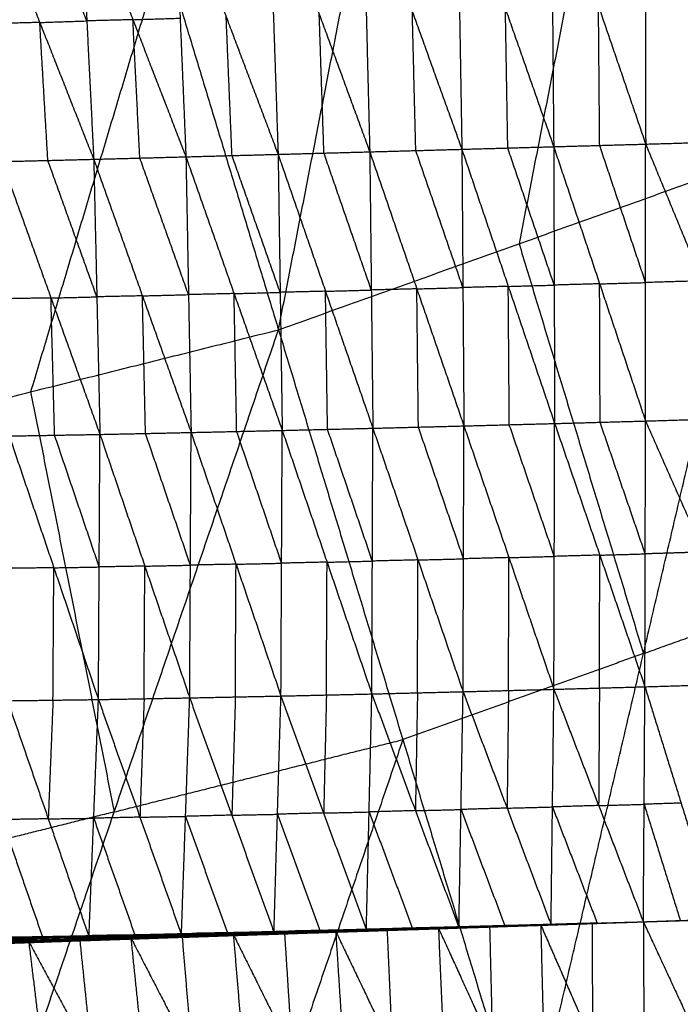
# Model space of a CAD drawing. Header units: millimetres. Extents: x -106 to 110, y -96 to 120.
# Tile 533 of 656: x 14.01 to 20.43, y -43.08 to -33.5. Entities that reach past the tile are written whole.
import ezdxf

# ---------------------------------------------------------------- set-up
doc = ezdxf.new("R2010")
doc.units = ezdxf.units.MM
doc.header["$MEASUREMENT"] = 0
doc.layers.add('Default', color=7, linetype='Continuous', true_color=0x000000)

msp = doc.modelspace()

# ---------------------------------------------------------------- linework, layer by layer
at = {"layer": 'Default'}
for points in [[(16.5235, -36.5184, 3.8611), (17.3839, -32.1085, 3.8351), (18.2443, -27.6985, 3.8092)], [(18.2443, -27.6985, 3.8092), (19.7242, -31.2711, 3.8351), (21.204, -34.8437, 3.8611)], [(11.7015, -37.7263, 3.8611), (12.99, -33.4219, 3.8351), (14.2785, -29.1175, 3.8092)], [(14.2785, -29.1175, 3.8092), (15.401, -32.818, 3.8351), (16.5235, -36.5184, 3.8611)], [(19.7242, -31.2711, 3.8351), (19.294, -33.4761, 3.8481), (18.8638, -35.6811, 3.8611)], [(17.3427, -32.0808, -2.831), (17.3771, -33.4337, -2.9385), (17.4114, -34.7866, -3.046)], [(17.3427, -32.0808, -2.831), (17.8251, -33.4212, -2.9326), (18.3074, -34.7617, -3.0341)], [(18.2614, -32.0531, -2.8222), (18.2844, -33.4074, -2.9281), (18.3074, -34.7617, -3.0341)], [(18.2614, -32.0531, -2.8222), (18.731, -33.3949, -2.9226), (19.2007, -34.7366, -3.023)], [(19.1772, -32.026, -2.8136), (19.189, -33.3813, -2.9183), (19.2007, -34.7366, -3.023)], [(19.1772, -32.026, -2.8136), (19.6362, -33.3687, -2.914), (20.0952, -34.7114, -3.0145)], [(20.0945, -31.9994, -2.8067), (20.0948, -33.3554, -2.9106), (20.0952, -34.7114, -3.0145)], [(20.0945, -31.9994, -2.8067), (20.6312, -33.3397, -2.9082), (21.168, -34.6801, -3.0097)], [(14.6591, -33.513, -2.9552), (14.3967, -32.8476, -2.8972), (14.1342, -32.1821, -2.8391)], [(14.5918, -32.1671, -2.8425), (14.6591, -33.513, -2.9552), (14.7264, -34.859, -3.068)], [(14.5918, -32.1671, -2.8425), (15.1075, -33.501, -2.9536), (15.6232, -34.8349, -3.0648)], [(15.51, -32.1374, -2.8427), (15.5666, -33.4861, -2.9537), (15.6232, -34.8349, -3.0648)], [(15.51, -32.1374, -2.8427), (16.0149, -33.4742, -2.9498), (16.5198, -34.8109, -3.0568)], [(16.4285, -32.1088, -2.8383), (16.4741, -33.4599, -2.9476), (16.5198, -34.8109, -3.0568)], [(16.4285, -32.1088, -2.8383), (16.92, -33.4477, -2.9422), (17.4114, -34.7866, -3.046)], [(13.6767, -32.1972, -2.8357), (14.2015, -33.5281, -2.9518), (14.7264, -34.859, -3.068)], [(15.401, -32.818, 3.8351), (14.7567, -34.9702, 3.8481), (14.1125, -37.1224, 3.8611)], [(17.8594, -34.7741, -3.0401), (17.8423, -34.0977, -2.9863), (17.8251, -33.4212, -2.9326)], [(18.7541, -34.7492, -3.0286), (18.7426, -34.072, -2.9756), (18.731, -33.3949, -2.9226)], [(19.6479, -34.724, -3.0188), (19.6421, -34.0464, -2.9664), (19.6362, -33.3687, -2.914)], [(14.2015, -33.5281, -2.9518), (13.9785, -33.5337, -2.9509), (13.7555, -33.5392, -2.9499)], [(14.2015, -33.5281, -2.9518), (14.4303, -33.5206, -2.9535), (14.6591, -33.513, -2.9552)], [(14.2803, -34.8702, -3.0661), (14.2409, -34.1991, -3.0089), (14.2015, -33.5281, -2.9518)], [(15.1075, -33.501, -2.9536), (14.8833, -33.507, -2.9544), (14.6591, -33.513, -2.9552)], [(15.1075, -33.501, -2.9536), (15.3371, -33.4936, -2.9537), (15.5666, -33.4861, -2.9537)], [(15.1748, -34.847, -3.0664), (15.1412, -34.174, -3.01), (15.1075, -33.501, -2.9536)], [(16.0715, -34.8229, -3.0608), (16.0432, -34.1485, -3.0053), (16.0149, -33.4742, -2.9498)], [(16.9656, -34.7988, -3.0514), (16.9428, -34.1232, -2.9968), (16.92, -33.4477, -2.9422)], [(20.0952, -34.7114, -3.0145), (20.6316, -34.6957, -3.0121), (21.168, -34.6801, -3.0097)], [(17.4114, -34.7866, -3.046), (17.8594, -34.7741, -3.0401), (18.3074, -34.7617, -3.0341)], [(18.3174, -36.1076, -2.8708), (18.0884, -35.4409, -2.9555), (17.8594, -34.7741, -3.0401)], [(18.3074, -34.7617, -3.0341), (18.7541, -34.7492, -3.0286), (19.2007, -34.7366, -3.023)], [(18.3074, -34.7617, -3.0341), (18.3174, -36.1076, -2.8708), (18.3273, -37.4535, -2.7075)], [(18.3074, -34.7617, -3.0341), (18.7587, -36.0959, -2.8659), (19.21, -37.4301, -2.6976)], [(19.2054, -36.0834, -2.8603), (18.9797, -35.4163, -2.9445), (18.7541, -34.7492, -3.0286)], [(19.2007, -34.7366, -3.023), (19.6479, -34.724, -3.0188), (20.0952, -34.7114, -3.0145)], [(19.2007, -34.7366, -3.023), (19.2054, -36.0834, -2.8603), (19.21, -37.4301, -2.6976)], [(19.2007, -34.7366, -3.023), (19.6473, -36.0712, -2.8563), (20.0939, -37.4057, -2.6896)], [(20.0945, -36.0586, -2.8521), (19.8712, -35.3913, -2.9354), (19.6479, -34.724, -3.0188)], [(20.0939, -37.4057, -2.6896), (20.0945, -36.0586, -2.8521), (20.0952, -34.7114, -3.0145)], [(20.0952, -34.7114, -3.0145), (20.6431, -36.0423, -2.8494), (21.1911, -37.3731, -2.6842)], [(13.8343, -34.8813, -3.0642), (14.2803, -34.8702, -3.0661), (14.7264, -34.859, -3.068)], [(14.7567, -36.1976, -2.9015), (14.5185, -35.5339, -2.9838), (14.2803, -34.8702, -3.0661)], [(14.7264, -34.859, -3.068), (15.1748, -34.847, -3.0664), (15.6232, -34.8349, -3.0648)], [(14.7264, -34.859, -3.068), (14.7567, -36.1976, -2.9015), (14.7869, -37.5362, -2.7351)], [(14.7264, -34.859, -3.068), (15.2, -36.1881, -2.9006), (15.6736, -37.5172, -2.7332)], [(15.6484, -36.1761, -2.899), (15.4116, -35.5115, -2.9827), (15.1748, -34.847, -3.0664)], [(15.6232, -34.8349, -3.0648), (16.0715, -34.8229, -3.0608), (16.5198, -34.8109, -3.0568)], [(15.6232, -34.8349, -3.0648), (15.6484, -36.1761, -2.899), (15.6736, -37.5172, -2.7332)], [(15.6232, -34.8349, -3.0648), (16.0916, -36.1661, -2.8959), (16.5599, -37.4973, -2.7269)], [(16.5399, -36.1541, -2.8919), (16.3057, -35.4885, -2.9763), (16.0715, -34.8229, -3.0608)], [(16.5198, -34.8109, -3.0568), (16.9656, -34.7988, -3.0514), (17.4114, -34.7866, -3.046)], [(16.5198, -34.8109, -3.0568), (16.5399, -36.1541, -2.8919), (16.5599, -37.4973, -2.7269)], [(16.5198, -34.8109, -3.0568), (16.9807, -36.1435, -2.8873), (17.4417, -37.4761, -2.7179)], [(16.5235, -36.5184, 3.8611), (18.8638, -35.6811, 3.8611), (21.204, -34.8437, 3.8611)], [(17.4265, -36.1313, -2.882), (17.1961, -35.465, -2.9667), (16.9656, -34.7988, -3.0514)], [(17.4114, -34.7866, -3.046), (17.4265, -36.1313, -2.882), (17.4417, -37.4761, -2.7179)], [(17.4114, -34.7866, -3.046), (17.8694, -36.1201, -2.8768), (18.3273, -37.4535, -2.7075)], [(18.9429, -44.4942, 3.952), (20.0735, -39.6689, 3.9066), (21.204, -34.8437, 3.8611)], [(13.8343, -34.8813, -3.0642), (14.3106, -36.2088, -2.8996), (14.7869, -37.5362, -2.7351)], [(18.8638, -35.6811, 3.8611), (19.4686, -37.675, 3.8838), (20.0735, -39.6689, 3.9066)], [(17.8694, -36.1201, -2.8768), (18.0934, -36.1138, -2.8738), (18.3174, -36.1076, -2.8708)], [(18.7587, -36.0959, -2.8659), (18.5381, -36.1018, -2.8683), (18.3174, -36.1076, -2.8708)], [(18.7587, -36.0959, -2.8659), (18.982, -36.0896, -2.8631), (19.2054, -36.0834, -2.8603)], [(18.7687, -37.4418, -2.7025), (18.7637, -36.7688, -2.7842), (18.7587, -36.0959, -2.8659)], [(19.6473, -36.0712, -2.8563), (19.4263, -36.0773, -2.8583), (19.2054, -36.0834, -2.8603)], [(19.6473, -36.0712, -2.8563), (19.8709, -36.0649, -2.8542), (20.0945, -36.0586, -2.8521)], [(19.6519, -37.4179, -2.6936), (19.6496, -36.7445, -2.7749), (19.6473, -36.0712, -2.8563)], [(20.6431, -36.0423, -2.8494), (20.3688, -36.0504, -2.8507), (20.0945, -36.0586, -2.8521)], [(14.3106, -36.2088, -2.8996), (14.0901, -36.2126, -2.8985), (13.8696, -36.2164, -2.8974)], [(14.3106, -36.2088, -2.8996), (14.5336, -36.2032, -2.9006), (14.7567, -36.1976, -2.9015)], [(14.3459, -37.5439, -2.7328), (14.3282, -36.8763, -2.8162), (14.3106, -36.2088, -2.8996)], [(15.2, -36.1881, -2.9006), (14.9783, -36.1929, -2.9011), (14.7567, -36.1976, -2.9015)], [(15.2, -36.1881, -2.9006), (15.4242, -36.1821, -2.8998), (15.6484, -36.1761, -2.899)], [(15.2302, -37.5267, -2.7342), (15.2151, -36.8574, -2.8174), (15.2, -36.1881, -2.9006)], [(16.0916, -36.1661, -2.8959), (15.87, -36.1711, -2.8974), (15.6484, -36.1761, -2.899)], [(16.0916, -36.1661, -2.8959), (16.3157, -36.1601, -2.8939), (16.5399, -36.1541, -2.8919)], [(16.1168, -37.5072, -2.7301), (16.1042, -36.8367, -2.813), (16.0916, -36.1661, -2.8959)], [(16.9807, -36.1435, -2.8873), (16.7603, -36.1488, -2.8896), (16.5399, -36.1541, -2.8919)], [(16.9807, -36.1435, -2.8873), (17.2036, -36.1374, -2.8847), (17.4265, -36.1313, -2.882)], [(17.0008, -37.4867, -2.7224), (16.9908, -36.8151, -2.8049), (16.9807, -36.1435, -2.8873)], [(17.8694, -36.1201, -2.8768), (17.648, -36.1257, -2.8794), (17.4265, -36.1313, -2.882)], [(17.8845, -37.4648, -2.7127), (17.8769, -36.7924, -2.7947), (17.8694, -36.1201, -2.8768)], [(11.7015, -37.7263, 3.8611), (14.1125, -37.1224, 3.8611), (16.5235, -36.5184, 3.8611)], [(13.3275, -45.9008, 3.952), (14.9255, -41.2096, 3.9066), (16.5235, -36.5184, 3.8611)], [(16.5235, -36.5184, 3.8611), (17.7332, -40.5063, 3.9066), (18.9429, -44.4942, 3.952)], [(14.1125, -37.1224, 3.8611), (14.519, -39.166, 3.8838), (14.9255, -41.2096, 3.9066)], [(17.4417, -37.4761, -2.7179), (17.8845, -37.4648, -2.7127), (18.3273, -37.4535, -2.7075)], [(18.3191, -40.0395, -1.6805), (18.3232, -38.7465, -2.194), (18.3273, -37.4535, -2.7075)], [(18.3273, -37.4535, -2.7075), (18.7687, -37.4418, -2.7025), (19.21, -37.4301, -2.6976)], [(18.3273, -37.4535, -2.7075), (18.7651, -38.7349, -2.1905), (19.2028, -40.0162, -1.6735)], [(19.2064, -38.7231, -2.1855), (18.9875, -38.0825, -2.444), (18.7687, -37.4418, -2.7025)], [(19.2028, -40.0162, -1.6735), (19.2064, -38.7231, -2.1855), (19.21, -37.4301, -2.6976)], [(19.21, -37.4301, -2.6976), (19.6519, -37.4179, -2.6936), (20.0939, -37.4057, -2.6896)], [(19.21, -37.4301, -2.6976), (19.649, -38.7108, -2.1824), (20.088, -39.9916, -1.6672)], [(20.0909, -38.6987, -2.1784), (19.8714, -38.0583, -2.436), (19.6519, -37.4179, -2.6936)], [(20.088, -39.9916, -1.6672), (20.0909, -38.6987, -2.1784), (20.0939, -37.4057, -2.6896)], [(20.0939, -37.4057, -2.6896), (20.6425, -37.3894, -2.6869), (21.1911, -37.3731, -2.6842)], [(20.0939, -37.4057, -2.6896), (20.6577, -38.6813, -2.1754), (21.2215, -39.9569, -1.6612)], [(13.9048, -37.5516, -2.7306), (14.3459, -37.5439, -2.7328), (14.7869, -37.5362, -2.7351)], [(13.9048, -37.5516, -2.7306), (14.3386, -38.8338, -2.2132), (14.7724, -40.1159, -1.6958)], [(14.7796, -38.8261, -2.2155), (14.5628, -38.185, -2.4742), (14.3459, -37.5439, -2.7328)], [(14.7724, -40.1159, -1.6958), (14.7796, -38.8261, -2.2155), (14.7869, -37.5362, -2.7351)], [(14.7869, -37.5362, -2.7351), (15.2302, -37.5267, -2.7342), (15.6736, -37.5172, -2.7332)], [(14.7869, -37.5362, -2.7351), (15.2235, -38.8179, -2.2154), (15.66, -40.0996, -1.6958)], [(15.6668, -38.8084, -2.2145), (15.4485, -38.1676, -2.4743), (15.2302, -37.5267, -2.7342)], [(15.66, -40.0996, -1.6958), (15.6668, -38.8084, -2.2145), (15.6736, -37.5172, -2.7332)], [(15.6736, -37.5172, -2.7332), (16.1168, -37.5072, -2.7301), (16.5599, -37.4973, -2.7269)], [(15.6736, -37.5172, -2.7332), (16.1106, -38.7993, -2.2129), (16.5477, -40.0815, -1.6925)], [(16.5538, -38.7894, -2.2097), (16.3353, -38.1483, -2.4699), (16.1168, -37.5072, -2.7301)], [(16.5477, -40.0815, -1.6925), (16.5538, -38.7894, -2.2097), (16.5599, -37.4973, -2.7269)], [(16.5599, -37.4973, -2.7269), (17.0008, -37.4867, -2.7224), (17.4417, -37.4761, -2.7179)], [(16.5599, -37.4973, -2.7269), (16.9959, -38.7794, -2.207), (17.4318, -40.0614, -1.6871)], [(17.4367, -38.7688, -2.2025), (17.2188, -38.1277, -2.4625), (17.0008, -37.4867, -2.7224)], [(17.4318, -40.0614, -1.6871), (17.4367, -38.7688, -2.2025), (17.4417, -37.4761, -2.7179)], [(17.4417, -37.4761, -2.7179), (17.8804, -38.7578, -2.1992), (18.3191, -40.0395, -1.6805)], [(18.3232, -38.7465, -2.194), (18.1039, -38.1057, -2.4533), (17.8845, -37.4648, -2.7127)], [(19.649, -38.7108, -2.1824), (19.87, -38.7048, -2.1804), (20.0909, -38.6987, -2.1784)], [(20.0735, -39.6689, 3.9066), (21.4361, -39.1814, 3.9066), (22.7987, -38.6938, 3.9066)], [(20.6577, -38.6813, -2.1754), (20.3743, -38.69, -2.1769), (20.0909, -38.6987, -2.1784)], [(16.1106, -38.7993, -2.2129), (15.8887, -38.8039, -2.2137), (15.6668, -38.8084, -2.2145)], [(16.1039, -40.0906, -1.6942), (16.1073, -39.445, -1.9535), (16.1106, -38.7993, -2.2129)], [(16.1106, -38.7993, -2.2129), (16.3322, -38.7944, -2.2113), (16.5538, -38.7894, -2.2097)], [(16.9959, -38.7794, -2.207), (16.7748, -38.7844, -2.2084), (16.5538, -38.7894, -2.2097)], [(16.9898, -40.0715, -1.6898), (16.9928, -39.4254, -1.9484), (16.9959, -38.7794, -2.207)], [(16.9959, -38.7794, -2.207), (17.2163, -38.7741, -2.2048), (17.4367, -38.7688, -2.2025)], [(17.8804, -38.7578, -2.1992), (17.6586, -38.7633, -2.2008), (17.4367, -38.7688, -2.2025)], [(17.8755, -40.0505, -1.6838), (17.8779, -39.4041, -1.9415), (17.8804, -38.7578, -2.1992)], [(17.8804, -38.7578, -2.1992), (18.1018, -38.7522, -2.1966), (18.3232, -38.7465, -2.194)], [(18.7651, -38.7349, -2.1905), (18.5442, -38.7407, -2.1922), (18.3232, -38.7465, -2.194)], [(18.761, -40.0279, -1.677), (18.763, -39.3814, -1.9337), (18.7651, -38.7349, -2.1905)], [(18.7651, -38.7349, -2.1905), (18.9857, -38.729, -2.188), (19.2064, -38.7231, -2.1855)], [(19.649, -38.7108, -2.1824), (19.4277, -38.717, -2.184), (19.2064, -38.7231, -2.1855)], [(19.6454, -40.0039, -1.6703), (19.6472, -39.3574, -1.9263), (19.649, -38.7108, -2.1824)], [(14.3386, -38.8338, -2.2132), (14.1175, -38.8367, -2.2121), (13.8964, -38.8396, -2.2111)], [(14.3301, -40.1217, -1.6937), (14.3344, -39.4778, -1.9534), (14.3386, -38.8338, -2.2132)], [(14.3386, -38.8338, -2.2132), (14.5591, -38.8299, -2.2143), (14.7796, -38.8261, -2.2155)], [(15.2235, -38.8179, -2.2154), (15.0016, -38.822, -2.2155), (14.7796, -38.8261, -2.2155)], [(15.2162, -40.1078, -1.6958), (15.2198, -39.4629, -1.9556), (15.2235, -38.8179, -2.2154)], [(15.2235, -38.8179, -2.2154), (15.4451, -38.8132, -2.215), (15.6668, -38.8084, -2.2145)], [(20.0735, -39.6689, 3.9066), (18.9033, -40.0876, 3.9066), (17.7332, -40.5063, 3.9066)], [(17.4318, -40.0614, -1.6871), (17.8755, -40.0505, -1.6838), (18.3191, -40.0395, -1.6805)], [(18.2789, -42.3326, 0.2015), (18.299, -41.186, -0.7395), (18.3191, -40.0395, -1.6805)], [(18.3191, -40.0395, -1.6805), (18.761, -40.0279, -1.677), (19.2028, -40.0162, -1.6735)], [(18.3191, -40.0395, -1.6805), (18.747, -41.1727, -0.7373), (19.1748, -42.3059, 0.2059)], [(18.761, -40.0279, -1.677), (18.754, -40.6003, -1.2071), (18.747, -41.1727, -0.7373)], [(19.1748, -42.3059, 0.2059), (19.1888, -41.161, -0.7338), (19.2028, -40.0162, -1.6735)], [(19.2028, -40.0162, -1.6735), (19.6454, -40.0039, -1.6703), (20.088, -39.9916, -1.6672)], [(19.2028, -40.0162, -1.6735), (19.6378, -41.1474, -0.7314), (20.0728, -42.2786, 0.2107)], [(19.6454, -40.0039, -1.6703), (19.6416, -40.5756, -1.2009), (19.6378, -41.1474, -0.7314)], [(20.0728, -42.2786, 0.2107), (20.0804, -41.1351, -0.7282), (20.088, -39.9916, -1.6672)], [(20.088, -39.9916, -1.6672), (20.6547, -39.9743, -1.6642), (21.2215, -39.9569, -1.6612)], [(20.088, -39.9916, -1.6672), (20.4397, -41.1236, -0.7261), (20.7914, -42.2556, 0.2149)], [(13.8879, -40.1276, -1.6915), (14.3301, -40.1217, -1.6937), (14.7724, -40.1159, -1.6958)], [(13.8879, -40.1276, -1.6915), (14.2841, -41.2767, -0.752), (14.6803, -42.4259, 0.1876)], [(14.3301, -40.1217, -1.6937), (14.3071, -40.6992, -1.2228), (14.2841, -41.2767, -0.752)], [(14.6803, -42.4259, 0.1876), (14.7264, -41.2709, -0.7541), (14.7724, -40.1159, -1.6958)], [(14.7724, -40.1159, -1.6958), (15.2162, -40.1078, -1.6958), (15.66, -40.0996, -1.6958)], [(14.7724, -40.1159, -1.6958), (15.176, -41.2607, -0.7526), (15.5796, -42.4054, 0.1906)], [(15.2162, -40.1078, -1.6958), (15.1961, -40.6842, -1.2242), (15.176, -41.2607, -0.7526)], [(15.5796, -42.4054, 0.1906), (15.6198, -41.2525, -0.7526), (15.66, -40.0996, -1.6958)], [(15.66, -40.0996, -1.6958), (16.1039, -40.0906, -1.6942), (16.5477, -40.0815, -1.6925)], [(15.66, -40.0996, -1.6958), (16.0699, -41.2412, -0.7509), (16.4798, -42.3827, 0.1939)], [(16.1039, -40.0906, -1.6942), (16.0869, -40.6659, -1.2225), (16.0699, -41.2412, -0.7509)], [(16.4798, -42.3827, 0.1939), (16.5137, -41.2321, -0.7493), (16.5477, -40.0815, -1.6925)], [(16.5477, -40.0815, -1.6925), (16.9898, -40.0715, -1.6898), (17.4318, -40.0614, -1.6871)], [(16.5477, -40.0815, -1.6925), (16.963, -41.2199, -0.7475), (17.3783, -42.3584, 0.1975)], [(16.9898, -40.0715, -1.6898), (16.9764, -40.6457, -1.2187), (16.963, -41.2199, -0.7475)], [(17.3783, -42.3584, 0.1975), (17.4051, -41.2099, -0.7448), (17.4318, -40.0614, -1.6871)], [(17.4318, -40.0614, -1.6871), (17.8553, -41.197, -0.7428), (18.2789, -42.3326, 0.2015)], [(17.8755, -40.0505, -1.6838), (17.8654, -40.6237, -1.2133), (17.8553, -41.197, -0.7428)], [(14.9255, -41.2096, 3.9066), (16.3294, -40.8579, 3.9066), (17.7332, -40.5063, 3.9066)], [(17.7332, -40.5063, 3.9066), (16.9342, -42.8519, 3.9293), (16.1352, -45.1975, 3.952)], [(17.8553, -41.197, -0.7428), (18.0772, -41.1915, -0.7412), (18.299, -41.186, -0.7395)], [(18.747, -41.1727, -0.7373), (18.523, -41.1794, -0.7384), (18.299, -41.186, -0.7395)], [(18.299, -41.186, -0.7395), (18.5129, -41.7526, -0.2679), (18.7268, -42.3192, 0.2037)], [(18.747, -41.1727, -0.7373), (18.9679, -41.1669, -0.7356), (19.1888, -41.161, -0.7338)], [(19.6378, -41.1474, -0.7314), (19.4133, -41.1542, -0.7326), (19.1888, -41.161, -0.7338)], [(19.1888, -41.161, -0.7338), (19.4063, -41.7266, -0.2628), (19.6238, -42.2922, 0.2083)], [(19.6378, -41.1474, -0.7314), (19.8591, -41.1412, -0.7298), (20.0804, -41.1351, -0.7282)], [(20.4397, -41.1236, -0.7261), (20.26, -41.1294, -0.7272), (20.0804, -41.1351, -0.7282)], [(20.0804, -41.1351, -0.7282), (20.2562, -41.7011, -0.2577), (20.4321, -42.2671, 0.2128)], [(14.9255, -41.2096, 3.9066), (13.72, -41.5116, 3.9066), (12.5145, -41.8135, 3.9066)], [(14.2841, -41.2767, -0.752), (14.0592, -41.2808, -0.7527), (13.8344, -41.2848, -0.7534)], [(13.8344, -41.2848, -0.7534), (14.0325, -41.8594, -0.2836), (14.2306, -42.4339, 0.1862)], [(14.2841, -41.2767, -0.752), (14.5052, -41.2738, -0.753), (14.7264, -41.2709, -0.7541)], [(15.176, -41.2607, -0.7526), (14.9512, -41.2658, -0.7534), (14.7264, -41.2709, -0.7541)], [(14.7264, -41.2709, -0.7541), (14.9282, -41.8433, -0.2825), (15.13, -42.4156, 0.1891)], [(15.176, -41.2607, -0.7526), (15.3979, -41.2566, -0.7526), (15.6198, -41.2525, -0.7526)], [(16.0699, -41.2412, -0.7509), (15.8449, -41.2469, -0.7518), (15.6198, -41.2525, -0.7526)], [(15.6198, -41.2525, -0.7526), (15.8248, -41.8233, -0.2802), (16.0297, -42.3941, 0.1923)], [(16.0699, -41.2412, -0.7509), (16.2918, -41.2367, -0.7501), (16.5137, -41.2321, -0.7493)], [(16.963, -41.2199, -0.7475), (16.7384, -41.226, -0.7484), (16.5137, -41.2321, -0.7493)], [(16.5137, -41.2321, -0.7493), (16.7214, -41.8013, -0.2768), (16.929, -42.3706, 0.1957)], [(16.963, -41.2199, -0.7475), (17.184, -41.2149, -0.7462), (17.4051, -41.2099, -0.7448)], [(17.8553, -41.197, -0.7428), (17.6302, -41.2034, -0.7438), (17.4051, -41.2099, -0.7448)], [(17.4051, -41.2099, -0.7448), (17.6168, -41.7777, -0.2727), (17.8286, -42.3455, 0.1995)], [(20.0728, -42.2782, 0.2109), (20.7836, -42.2537, 0.2109), (21.4944, -42.2292, 0.2109)], [(20.0728, -42.2782, 0.2109), (20.7873, -42.2539, 0.2135), (21.5018, -42.2295, 0.2161)], [(20.0728, -42.2782, 0.2109), (20.7799, -42.2543, 0.2085), (21.487, -42.2303, 0.2061)], [(20.0728, -42.2782, 0.2109), (20.7764, -42.2554, 0.2073), (21.48, -42.2325, 0.2037)], [(20.0728, -42.2782, 0.2109), (20.7732, -42.2566, 0.2073), (21.4736, -42.235, 0.2037)], [(20.0728, -42.2786, 0.2107), (20.7632, -42.2575, 0.2145), (21.4536, -42.2364, 0.2183)], [(20.0728, -42.2782, 0.2109), (20.7632, -42.2573, 0.2146), (21.4536, -42.2364, 0.2183)], [(20.0728, -42.2782, 0.2109), (20.7702, -42.2576, 0.2084), (21.4677, -42.2369, 0.2059)], [(20.0728, -42.2782, 0.2109), (20.7652, -42.2578, 0.213), (21.4576, -42.2374, 0.2152)], [(20.0728, -42.2782, 0.2109), (20.7675, -42.2581, 0.2106), (21.4622, -42.2379, 0.2103)], [(17.0531, -42.3797, 0.1874), (17.5662, -42.3596, 0.1941), (18.0793, -42.3395, 0.2008)], [(17.0799, -42.3703, 0.1966), (17.5796, -42.3549, 0.1987), (18.0793, -42.3395, 0.2008)], [(17.0841, -42.377, 0.1786), (17.5824, -42.3609, 0.1805), (18.0808, -42.3447, 0.1825)], [(17.1104, -42.3692, 0.1756), (17.6044, -42.3545, 0.1776), (18.0984, -42.3397, 0.1796)], [(17.1104, -42.3692, 0.1756), (17.5956, -42.357, 0.179), (18.0808, -42.3447, 0.1825)], [(17.1319, -42.3601, 0.1761), (17.6223, -42.3469, 0.1784), (18.1127, -42.3338, 0.1808)], [(17.1319, -42.3601, 0.1761), (17.6151, -42.3499, 0.1779), (18.0984, -42.3397, 0.1796)], [(17.6307, -42.3453, 0.1833), (17.3855, -42.3519, 0.1821), (17.1403, -42.3585, 0.1809)], [(17.1486, -42.3569, 0.1858), (17.6362, -42.3443, 0.1877), (18.1238, -42.3318, 0.1897)], [(17.1486, -42.3569, 0.1858), (17.6307, -42.3453, 0.1833), (18.1127, -42.3338, 0.1808)], [(17.2635, -42.3576, 0.1916), (17.4498, -42.351, 0.1897), (17.6362, -42.3443, 0.1877)], [(17.751, -42.3451, 0.1936), (17.5072, -42.3514, 0.1926), (17.2635, -42.3576, 0.1916)], [(17.3783, -42.3584, 0.1975), (17.751, -42.3451, 0.1936), (18.1238, -42.3318, 0.1897)], [(17.3783, -42.3584, 0.1975), (17.8286, -42.3455, 0.1995), (18.2789, -42.3326, 0.2015)], [(17.5662, -42.3596, 0.1941), (17.8179, -42.3512, 0.195), (18.0696, -42.3428, 0.1958)], [(17.572, -42.3616, 0.1847), (17.8212, -42.3535, 0.1857), (18.0703, -42.3455, 0.1866)], [(18.0703, -42.3455, 0.1866), (17.8264, -42.3532, 0.1836), (17.5824, -42.3609, 0.1805)], [(17.5956, -42.357, 0.179), (17.8426, -42.3496, 0.18), (18.0896, -42.3422, 0.1811)], [(18.0896, -42.3422, 0.1811), (17.847, -42.3483, 0.1793), (17.6044, -42.3545, 0.1776)], [(17.6151, -42.3499, 0.1779), (17.8604, -42.3433, 0.179), (18.1056, -42.3368, 0.1802)], [(18.1056, -42.3368, 0.1802), (17.8639, -42.3418, 0.1793), (17.6223, -42.3469, 0.1784)], [(17.6223, -42.3469, 0.1784), (17.6265, -42.3461, 0.1809), (17.6307, -42.3453, 0.1833)], [(17.6307, -42.3453, 0.1833), (17.8745, -42.3391, 0.1843), (18.1183, -42.3328, 0.1853)], [(18.1183, -42.3328, 0.1853), (17.8772, -42.3386, 0.1865), (17.6362, -42.3443, 0.1877)], [(17.751, -42.3451, 0.1936), (17.9762, -42.3386, 0.1946), (18.2013, -42.3322, 0.1956)], [(17.8286, -42.3455, 0.1995), (17.7898, -42.3453, 0.1966), (17.751, -42.3451, 0.1936)], [(18.0599, -42.3462, 0.1908), (18.5672, -42.3276, 0.1981), (19.0746, -42.3091, 0.2055)], [(18.0599, -42.3462, 0.1908), (18.5632, -42.3293, 0.1943), (19.0665, -42.3125, 0.1977)], [(18.0599, -42.3462, 0.1908), (18.0696, -42.3428, 0.1958), (18.0793, -42.3395, 0.2008)], [(18.0599, -42.3462, 0.1908), (18.0703, -42.3455, 0.1866), (18.0808, -42.3447, 0.1825)], [(18.0696, -42.3428, 0.1958), (18.3233, -42.3336, 0.1995), (18.577, -42.3243, 0.2032)], [(18.5672, -42.3276, 0.1981), (18.3184, -42.3352, 0.197), (18.0696, -42.3428, 0.1958)], [(18.5737, -42.3286, 0.1901), (18.322, -42.337, 0.1884), (18.0703, -42.3455, 0.1866)], [(18.0793, -42.3395, 0.2008), (18.577, -42.3243, 0.2032), (19.0746, -42.3091, 0.2055)], [(18.0793, -42.3395, 0.2008), (18.1309, -43.5102, -0.7356), (18.1825, -44.6809, -1.6719)], [(18.0793, -42.3395, 0.2008), (18.6057, -43.4952, -0.7313), (19.1321, -44.6509, -1.6633)], [(18.0808, -42.3447, 0.1825), (18.5793, -42.3283, 0.1872), (19.0777, -42.3118, 0.1919)], [(18.0808, -42.3447, 0.1825), (18.5737, -42.3286, 0.1901), (19.0665, -42.3125, 0.1977)], [(18.0808, -42.3447, 0.1825), (18.0896, -42.3422, 0.1811), (18.0984, -42.3397, 0.1796)], [(18.5881, -42.3258, 0.1858), (18.3388, -42.334, 0.1834), (18.0896, -42.3422, 0.1811)], [(18.0984, -42.3397, 0.1796), (18.5927, -42.3246, 0.1848), (19.087, -42.3096, 0.1899)], [(18.0984, -42.3397, 0.1796), (18.5881, -42.3258, 0.1858), (19.0777, -42.3118, 0.1919)], [(18.0984, -42.3397, 0.1796), (18.1056, -42.3368, 0.1802), (18.1127, -42.3338, 0.1808)], [(18.5999, -42.3217, 0.1854), (18.3527, -42.3292, 0.1828), (18.1056, -42.3368, 0.1802)], [(18.1127, -42.3338, 0.1808), (18.6036, -42.3203, 0.1859), (19.0944, -42.3068, 0.1911)], [(18.1127, -42.3338, 0.1808), (18.5999, -42.3217, 0.1854), (19.087, -42.3096, 0.1899)], [(18.1127, -42.3338, 0.1808), (18.1183, -42.3328, 0.1853), (18.1238, -42.3318, 0.1897)], [(18.6091, -42.3193, 0.1904), (18.3637, -42.3261, 0.1878), (18.1183, -42.3328, 0.1853)], [(18.1238, -42.3318, 0.1897), (18.6117, -42.3189, 0.1935), (19.0997, -42.3059, 0.1972)], [(18.1238, -42.3318, 0.1897), (18.6091, -42.3193, 0.1904), (19.0944, -42.3068, 0.1911)], [(18.1238, -42.3318, 0.1897), (18.2013, -42.3322, 0.1956), (18.2789, -42.3326, 0.2015)], [(18.6893, -42.3192, 0.1994), (18.4453, -42.3257, 0.1975), (18.2013, -42.3322, 0.1956)], [(18.2789, -42.3326, 0.2015), (18.6893, -42.3192, 0.1994), (19.0997, -42.3059, 0.1972)], [(18.2789, -42.3326, 0.2015), (18.7268, -42.3192, 0.2037), (19.1748, -42.3059, 0.2059)], [(18.5632, -42.3293, 0.1943), (18.5652, -42.3285, 0.1962), (18.5672, -42.3276, 0.1981)], [(18.5632, -42.3293, 0.1943), (18.5684, -42.329, 0.1922), (18.5737, -42.3286, 0.1901)], [(18.5672, -42.3276, 0.1981), (18.8189, -42.3192, 0.1999), (19.0706, -42.3108, 0.2016)], [(18.5737, -42.3286, 0.1901), (18.8229, -42.3204, 0.1925), (19.0721, -42.3121, 0.1948)], [(18.577, -42.3243, 0.2032), (18.5913, -42.9097, -0.264), (18.6057, -43.4952, -0.7313)], [(19.0721, -42.3121, 0.1948), (18.8257, -42.3202, 0.191), (18.5793, -42.3283, 0.1872)], [(18.5793, -42.3283, 0.1872), (18.5837, -42.327, 0.1865), (18.5881, -42.3258, 0.1858)], [(18.5881, -42.3258, 0.1858), (18.8352, -42.3182, 0.1883), (19.0824, -42.3107, 0.1909)], [(19.0824, -42.3107, 0.1909), (18.8376, -42.3177, 0.1878), (18.5927, -42.3246, 0.1848)], [(18.5927, -42.3246, 0.1848), (18.5963, -42.3232, 0.1851), (18.5999, -42.3217, 0.1854)], [(18.5999, -42.3217, 0.1854), (18.8453, -42.3149, 0.1879), (19.0907, -42.3082, 0.1905)], [(19.0907, -42.3082, 0.1905), (18.8471, -42.3143, 0.1882), (18.6036, -42.3203, 0.1859)], [(18.6036, -42.3203, 0.1859), (18.6063, -42.3198, 0.1882), (18.6091, -42.3193, 0.1904)], [(18.6091, -42.3193, 0.1904), (18.8531, -42.3129, 0.1923), (19.0971, -42.3064, 0.1941)], [(19.0971, -42.3064, 0.1941), (18.8544, -42.3126, 0.1938), (18.6117, -42.3189, 0.1935)], [(18.6117, -42.3189, 0.1935), (18.6505, -42.3191, 0.1964), (18.6893, -42.3192, 0.1994)], [(18.6893, -42.3192, 0.1994), (18.9133, -42.3126, 0.2004), (19.1372, -42.3059, 0.2015)], [(19.1372, -42.3059, 0.2015), (18.932, -42.3126, 0.2026), (18.7268, -42.3192, 0.2037)], [(19.0665, -42.3125, 0.1977), (19.5697, -42.2955, 0.2042), (20.0728, -42.2786, 0.2107)], [(19.0665, -42.3125, 0.1977), (19.0706, -42.3108, 0.2016), (19.0746, -42.3091, 0.2055)], [(19.0665, -42.3125, 0.1977), (19.0721, -42.3121, 0.1948), (19.0777, -42.3118, 0.1919)], [(19.0706, -42.3108, 0.2016), (19.3221, -42.3023, 0.2049), (19.5737, -42.2938, 0.2081)], [(19.5697, -42.2955, 0.2042), (19.3201, -42.3031, 0.2029), (19.0706, -42.3108, 0.2016)], [(19.5753, -42.2952, 0.2013), (19.3237, -42.3037, 0.1981), (19.0721, -42.3121, 0.1948)], [(19.0746, -42.3091, 0.2055), (19.5737, -42.2938, 0.2081), (20.0728, -42.2786, 0.2107)], [(19.0746, -42.3091, 0.2055), (19.1033, -43.48, -0.7289), (19.1321, -44.6509, -1.6633)], [(19.0746, -42.3091, 0.2055), (19.5791, -43.4654, -0.7247), (20.0837, -44.6217, -1.6548)], [(19.0777, -42.3118, 0.1919), (19.5753, -42.2952, 0.2013), (20.0728, -42.2786, 0.2107)], [(19.0777, -42.3118, 0.1919), (19.0824, -42.3107, 0.1909), (19.087, -42.3096, 0.1899)], [(19.5799, -42.2941, 0.2003), (19.3311, -42.3024, 0.1956), (19.0824, -42.3107, 0.1909)], [(19.087, -42.3096, 0.1899), (19.5799, -42.2941, 0.2003), (20.0728, -42.2786, 0.2107)], [(19.087, -42.3096, 0.1899), (19.0907, -42.3082, 0.1905), (19.0944, -42.3068, 0.1911)], [(19.5836, -42.2927, 0.2009), (19.3372, -42.3005, 0.1957), (19.0907, -42.3082, 0.1905)], [(19.0944, -42.3068, 0.1911), (19.5836, -42.2927, 0.2009), (20.0728, -42.2786, 0.2107)], [(19.0944, -42.3068, 0.1911), (19.0971, -42.3064, 0.1941), (19.0997, -42.3059, 0.1972)], [(19.5862, -42.2923, 0.2039), (19.3416, -42.2993, 0.199), (19.0971, -42.3064, 0.1941)], [(19.0997, -42.3059, 0.1972), (19.5862, -42.2923, 0.2039), (20.0728, -42.2786, 0.2107)], [(19.0997, -42.3059, 0.1972), (19.1372, -42.3059, 0.2015), (19.1748, -42.3059, 0.2059)], [(19.6238, -42.2922, 0.2083), (19.3805, -42.2991, 0.2049), (19.1372, -42.3059, 0.2015)], [(19.1372, -42.3059, 0.2015), (19.3617, -42.2991, 0.2027), (19.5862, -42.2923, 0.2039)], [(19.1748, -42.3059, 0.2059), (19.6238, -42.2922, 0.2083), (20.0728, -42.2786, 0.2107)], [(19.5697, -42.2955, 0.2042), (19.5725, -42.2954, 0.2027), (19.5753, -42.2952, 0.2013)], [(19.5737, -42.2938, 0.2081), (19.5764, -42.8796, -0.2583), (19.5791, -43.4654, -0.7247)], [(19.5753, -42.2952, 0.2013), (19.5776, -42.2946, 0.2008), (19.5799, -42.2941, 0.2003)], [(19.5799, -42.2941, 0.2003), (19.5818, -42.2934, 0.2006), (19.5836, -42.2927, 0.2009)], [(19.5836, -42.2927, 0.2009), (19.5849, -42.2925, 0.2024), (19.5862, -42.2923, 0.2039)], [(20.0728, -42.2786, 0.2107), (20.4321, -42.2671, 0.2128), (20.7914, -42.2556, 0.2149)], [(20.0728, -42.2782, 0.2109), (20.4321, -42.2669, 0.2129), (20.7914, -42.2556, 0.2149)], [(20.0728, -42.2786, 0.2107), (20.0782, -43.4502, -0.7221), (20.0837, -44.6217, -1.6548)], [(20.0728, -42.2786, 0.2107), (20.6082, -43.4343, -0.7179), (21.1435, -44.5901, -1.6464)], [(13.2032, -42.4482, 0.1473), (13.6962, -42.4402, 0.1547), (14.1893, -42.4321, 0.1622)], [(13.2394, -42.4333, 0.1637), (13.73, -42.4277, 0.1689), (14.2206, -42.4221, 0.1742)], [(13.2394, -42.4333, 0.1637), (13.7143, -42.4327, 0.1629), (14.1893, -42.4321, 0.1622)], [(14.1686, -42.443, 0.1631), (13.9324, -42.4416, 0.1589), (13.6962, -42.4402, 0.1547)], [(13.7143, -42.4327, 0.1629), (13.9596, -42.4299, 0.1655), (14.2049, -42.4271, 0.1682)], [(14.2049, -42.4271, 0.1682), (13.9675, -42.4274, 0.1685), (13.73, -42.4277, 0.1689)], [(13.7809, -42.442, 0.1848), (14.0008, -42.4321, 0.1795), (14.2206, -42.4221, 0.1742)], [(13.7809, -42.442, 0.1848), (14.2306, -42.4339, 0.1862), (14.6803, -42.4259, 0.1876)], [(14.0008, -42.4321, 0.1795), (14.2256, -42.428, 0.1802), (14.4505, -42.424, 0.1809)], [(14.0367, -42.4823, 0.1781), (14.5619, -42.4579, 0.1838), (15.0871, -42.4334, 0.1894)], [(14.0933, -42.4664, 0.1864), (14.5902, -42.4499, 0.1879), (15.0871, -42.4334, 0.1894)], [(14.0972, -42.4733, 0.1675), (14.5949, -42.4572, 0.1708), (15.0927, -42.4411, 0.1741)], [(14.148, -42.4539, 0.164), (14.6418, -42.44, 0.1676), (15.1357, -42.4262, 0.1711)], [(14.148, -42.4539, 0.164), (14.1686, -42.443, 0.1631), (14.1893, -42.4321, 0.1622)], [(14.148, -42.4539, 0.164), (14.6203, -42.4475, 0.1691), (15.0927, -42.4411, 0.1741)], [(14.6625, -42.4291, 0.1666), (14.4155, -42.4361, 0.1649), (14.1686, -42.443, 0.1631)], [(14.1893, -42.4321, 0.1622), (14.6801, -42.4207, 0.166), (15.1709, -42.4094, 0.1698)], [(14.1893, -42.4321, 0.1622), (14.2049, -42.4271, 0.1682), (14.2206, -42.4221, 0.1742)], [(14.1893, -42.4321, 0.1622), (14.6625, -42.4291, 0.1666), (15.1357, -42.4262, 0.1711)], [(14.6957, -42.4157, 0.172), (14.4503, -42.4214, 0.1701), (14.2049, -42.4271, 0.1682)], [(14.2206, -42.4221, 0.1742), (14.7093, -42.4123, 0.177), (15.1981, -42.4024, 0.1799)], [(14.2206, -42.4221, 0.1742), (14.6957, -42.4157, 0.172), (15.1709, -42.4094, 0.1698)], [(14.2206, -42.4221, 0.1742), (14.4505, -42.424, 0.1809), (14.6803, -42.4259, 0.1876)], [(14.4505, -42.424, 0.1809), (14.3406, -42.429, 0.1835), (14.2306, -42.4339, 0.1862)], [(14.4505, -42.424, 0.1809), (14.5799, -42.4181, 0.179), (14.7093, -42.4123, 0.177)], [(14.9392, -42.4141, 0.1838), (14.6948, -42.4191, 0.1823), (14.4505, -42.424, 0.1809)], [(14.5619, -42.4579, 0.1838), (14.8132, -42.4491, 0.185), (15.0644, -42.4403, 0.1862)], [(14.6203, -42.4475, 0.1691), (14.8673, -42.4406, 0.1708), (15.1142, -42.4336, 0.1726)], [(14.6418, -42.44, 0.1676), (14.6522, -42.4346, 0.1671), (14.6625, -42.4291, 0.1666)], [(15.1142, -42.4336, 0.1726), (14.878, -42.4368, 0.1701), (14.6418, -42.44, 0.1676)], [(14.6625, -42.4291, 0.1666), (14.9079, -42.4235, 0.1685), (15.1533, -42.4178, 0.1704)], [(14.6801, -42.4207, 0.166), (14.6879, -42.4182, 0.169), (14.6957, -42.4157, 0.172)], [(15.1533, -42.4178, 0.1704), (14.9167, -42.4193, 0.1682), (14.6801, -42.4207, 0.166)], [(14.6803, -42.4259, 0.1876), (14.9392, -42.4141, 0.1838), (15.1981, -42.4024, 0.1799)], [(14.6803, -42.4259, 0.1876), (15.13, -42.4156, 0.1891), (15.5796, -42.4054, 0.1906)], [(14.6957, -42.4157, 0.172), (14.9401, -42.4108, 0.1734), (15.1845, -42.4059, 0.1748)], [(15.1845, -42.4059, 0.1748), (14.9469, -42.4091, 0.1759), (14.7093, -42.4123, 0.177)], [(14.9392, -42.4141, 0.1838), (15.164, -42.409, 0.1845), (15.3888, -42.4039, 0.1853)], [(15.13, -42.4156, 0.1891), (15.0346, -42.4149, 0.1864), (14.9392, -42.4141, 0.1838)], [(15.0418, -42.4473, 0.183), (15.5628, -42.4244, 0.1879), (16.0839, -42.4014, 0.1928)], [(15.0418, -42.4473, 0.183), (15.545, -42.4303, 0.1842), (16.0482, -42.4132, 0.1855)], [(15.0418, -42.4473, 0.183), (15.0644, -42.4403, 0.1862), (15.0871, -42.4334, 0.1894)], [(15.0418, -42.4473, 0.183), (15.0672, -42.4442, 0.1785), (15.0927, -42.4411, 0.1741)], [(15.0644, -42.4403, 0.1862), (15.325, -42.4289, 0.1887), (15.5855, -42.4174, 0.1911)], [(15.5628, -42.4244, 0.1879), (15.3136, -42.4324, 0.187), (15.0644, -42.4403, 0.1862)], [(15.5704, -42.4271, 0.1798), (15.3188, -42.4357, 0.1792), (15.0672, -42.4442, 0.1785)], [(15.0871, -42.4334, 0.1894), (15.5855, -42.4174, 0.1911), (16.0839, -42.4014, 0.1928)], [(15.0871, -42.4334, 0.1894), (15.2081, -43.6052, -0.7499), (15.3292, -44.7771, -1.6892)], [(15.0871, -42.4334, 0.1894), (15.684, -43.5887, -0.7482), (16.2809, -44.744, -1.6858)], [(15.0927, -42.4411, 0.1741), (15.5907, -42.425, 0.1755), (16.0887, -42.409, 0.1769)], [(15.0927, -42.4411, 0.1741), (15.5704, -42.4271, 0.1798), (16.0482, -42.4132, 0.1855)], [(15.0927, -42.4411, 0.1741), (15.1142, -42.4336, 0.1726), (15.1357, -42.4262, 0.1711)], [(15.6122, -42.4176, 0.174), (15.3632, -42.4256, 0.1733), (15.1142, -42.4336, 0.1726)], [(15.1357, -42.4262, 0.1711), (15.6293, -42.4121, 0.1725), (16.123, -42.3979, 0.1739)], [(15.1357, -42.4262, 0.1711), (15.6122, -42.4176, 0.174), (16.0887, -42.409, 0.1769)], [(15.1357, -42.4262, 0.1711), (15.1533, -42.4178, 0.1704), (15.1709, -42.4094, 0.1698)], [(15.6469, -42.4036, 0.1718), (15.4001, -42.4107, 0.1711), (15.1533, -42.4178, 0.1704)], [(15.1709, -42.4094, 0.1698), (15.6609, -42.3973, 0.1716), (16.151, -42.3852, 0.1735)], [(15.1709, -42.4094, 0.1698), (15.6469, -42.4036, 0.1718), (16.123, -42.3979, 0.1739)], [(15.1709, -42.4094, 0.1698), (15.1845, -42.4059, 0.1748), (15.1981, -42.4024, 0.1799)], [(15.6745, -42.3938, 0.1767), (15.4295, -42.3998, 0.1758), (15.1845, -42.4059, 0.1748)], [(15.1981, -42.4024, 0.1799), (15.6853, -42.3914, 0.1815), (16.1726, -42.3805, 0.1832)], [(15.1981, -42.4024, 0.1799), (15.6745, -42.3938, 0.1767), (16.151, -42.3852, 0.1735)], [(15.1981, -42.4024, 0.1799), (15.3888, -42.4039, 0.1853), (15.5796, -42.4054, 0.1906)], [(15.3888, -42.4039, 0.1853), (15.5371, -42.3977, 0.1834), (15.6853, -42.3914, 0.1815)], [(15.8761, -42.3929, 0.1869), (15.6325, -42.3984, 0.1861), (15.3888, -42.4039, 0.1853)], [(15.545, -42.4303, 0.1842), (15.5539, -42.4273, 0.1861), (15.5628, -42.4244, 0.1879)], [(15.545, -42.4303, 0.1842), (15.5577, -42.4287, 0.182), (15.5704, -42.4271, 0.1798)], [(15.5628, -42.4244, 0.1879), (15.8145, -42.4158, 0.1885), (16.0661, -42.4073, 0.1892)], [(15.5704, -42.4271, 0.1798), (15.8194, -42.4191, 0.1805), (16.0685, -42.4111, 0.1812)], [(15.5796, -42.4054, 0.1906), (15.8761, -42.3929, 0.1869), (16.1726, -42.3805, 0.1832)], [(15.5796, -42.4054, 0.1906), (16.0297, -42.3941, 0.1923), (16.4798, -42.3827, 0.1939)], [(15.5855, -42.4174, 0.1911), (15.6348, -43.003, -0.2785), (15.684, -43.5887, -0.7482)], [(16.0685, -42.4111, 0.1812), (15.8296, -42.4181, 0.1783), (15.5907, -42.425, 0.1755)], [(15.5907, -42.425, 0.1755), (15.6014, -42.4213, 0.1747), (15.6122, -42.4176, 0.174)], [(15.6122, -42.4176, 0.174), (15.859, -42.4105, 0.1747), (16.1058, -42.4035, 0.1754)], [(16.1058, -42.4035, 0.1754), (15.8676, -42.4078, 0.1739), (15.6293, -42.4121, 0.1725)], [(15.6293, -42.4121, 0.1725), (15.6381, -42.4078, 0.1722), (15.6469, -42.4036, 0.1718)], [(15.6469, -42.4036, 0.1718), (15.8919, -42.3976, 0.1728), (16.137, -42.3916, 0.1737)], [(16.137, -42.3916, 0.1737), (15.8989, -42.3944, 0.1727), (15.6609, -42.3973, 0.1716)], [(15.6609, -42.3973, 0.1716), (15.6677, -42.3956, 0.1742), (15.6745, -42.3938, 0.1767)], [(15.6745, -42.3938, 0.1767), (15.9182, -42.3883, 0.1775), (16.1618, -42.3829, 0.1783)], [(16.1618, -42.3829, 0.1783), (15.9236, -42.3871, 0.1799), (15.6853, -42.3914, 0.1815)], [(15.8761, -42.3929, 0.1869), (16.1012, -42.3873, 0.1877), (16.3262, -42.3816, 0.1885)], [(16.0297, -42.3941, 0.1923), (15.9529, -42.3935, 0.1896), (15.8761, -42.3929, 0.1869)], [(16.0482, -42.4132, 0.1855), (16.564, -42.3917, 0.1911), (17.0799, -42.3703, 0.1966)], [(16.0482, -42.4132, 0.1855), (16.5506, -42.3964, 0.1865), (17.0531, -42.3797, 0.1874)], [(16.0482, -42.4132, 0.1855), (16.0661, -42.4073, 0.1892), (16.0839, -42.4014, 0.1928)], [(16.0482, -42.4132, 0.1855), (16.0685, -42.4111, 0.1812), (16.0887, -42.409, 0.1769)], [(16.0661, -42.4073, 0.1892), (16.324, -42.3966, 0.1919), (16.5819, -42.3858, 0.1947)], [(16.564, -42.3917, 0.1911), (16.315, -42.3995, 0.1901), (16.0661, -42.4073, 0.1892)], [(16.5709, -42.3943, 0.1821), (16.3197, -42.4027, 0.1817), (16.0685, -42.4111, 0.1812)], [(16.0839, -42.4014, 0.1928), (16.5819, -42.3858, 0.1947), (17.0799, -42.3703, 0.1966)], [(16.0839, -42.4014, 0.1928), (16.1824, -43.5727, -0.7465), (16.2809, -44.744, -1.6858)], [(16.0839, -42.4014, 0.1928), (16.6568, -43.5567, -0.7435), (17.2296, -44.712, -1.6798)], [(16.0887, -42.409, 0.1769), (16.5864, -42.393, 0.1777), (17.0841, -42.377, 0.1786)], [(16.0887, -42.409, 0.1769), (16.5709, -42.3943, 0.1821), (17.0531, -42.3797, 0.1874)], [(16.0887, -42.409, 0.1769), (16.1058, -42.4035, 0.1754), (16.123, -42.3979, 0.1739)], [(16.6035, -42.3875, 0.1762), (16.3547, -42.3955, 0.1758), (16.1058, -42.4035, 0.1754)], [(16.123, -42.3979, 0.1739), (16.6167, -42.3835, 0.1747), (17.1104, -42.3692, 0.1756)], [(16.123, -42.3979, 0.1739), (16.6035, -42.3875, 0.1762), (17.0841, -42.377, 0.1786)], [(16.123, -42.3979, 0.1739), (16.137, -42.3916, 0.1737), (16.151, -42.3852, 0.1735)], [(16.6307, -42.3772, 0.1745), (16.3838, -42.3844, 0.1741), (16.137, -42.3916, 0.1737)], [(16.151, -42.3852, 0.1735), (16.6414, -42.3727, 0.1748), (17.1319, -42.3601, 0.1761)], [(16.151, -42.3852, 0.1735), (16.6307, -42.3772, 0.1745), (17.1104, -42.3692, 0.1756)], [(16.151, -42.3852, 0.1735), (16.1618, -42.3829, 0.1783), (16.1726, -42.3805, 0.1832)], [(16.6523, -42.3703, 0.1796), (16.407, -42.3766, 0.179), (16.1618, -42.3829, 0.1783)], [(16.1726, -42.3805, 0.1832), (16.6606, -42.3687, 0.1845), (17.1486, -42.3569, 0.1858)], [(16.1726, -42.3805, 0.1832), (16.6523, -42.3703, 0.1796), (17.1319, -42.3601, 0.1761)], [(16.1726, -42.3805, 0.1832), (16.3262, -42.3816, 0.1885), (16.4798, -42.3827, 0.1939)], [(16.3262, -42.3816, 0.1885), (16.4934, -42.3751, 0.1865), (16.6606, -42.3687, 0.1845)], [(16.8142, -42.3698, 0.1898), (16.5702, -42.3757, 0.1892), (16.3262, -42.3816, 0.1885)], [(16.4798, -42.3827, 0.1939), (16.8142, -42.3698, 0.1898), (17.1486, -42.3569, 0.1858)], [(16.4798, -42.3827, 0.1939), (16.929, -42.3706, 0.1957), (17.3783, -42.3584, 0.1975)], [(16.5506, -42.3964, 0.1865), (16.5573, -42.3941, 0.1888), (16.564, -42.3917, 0.1911)], [(16.5506, -42.3964, 0.1865), (16.5608, -42.3954, 0.1843), (16.5709, -42.3943, 0.1821)], [(16.564, -42.3917, 0.1911), (16.8153, -42.3833, 0.1915), (17.0665, -42.375, 0.192)], [(16.5709, -42.3943, 0.1821), (16.8198, -42.3863, 0.1826), (17.0686, -42.3783, 0.183)], [(16.5819, -42.3858, 0.1947), (16.6193, -42.9713, -0.2744), (16.6568, -43.5567, -0.7435)], [(17.0686, -42.3783, 0.183), (16.8275, -42.3857, 0.1804), (16.5864, -42.393, 0.1777)], [(16.5864, -42.393, 0.1777), (16.595, -42.3902, 0.177), (16.6035, -42.3875, 0.1762)], [(16.6035, -42.3875, 0.1762), (16.8504, -42.3803, 0.1767), (17.0972, -42.3731, 0.1771)], [(17.0972, -42.3731, 0.1771), (16.8569, -42.3783, 0.1759), (16.6167, -42.3835, 0.1747)], [(16.6167, -42.3835, 0.1747), (16.6237, -42.3804, 0.1746), (16.6307, -42.3772, 0.1745)], [(16.6307, -42.3772, 0.1745), (16.8759, -42.3709, 0.1752), (17.1211, -42.3646, 0.1758)], [(17.1211, -42.3646, 0.1758), (16.8813, -42.3686, 0.1753), (16.6414, -42.3727, 0.1748)], [(16.6414, -42.3727, 0.1748), (16.6469, -42.3715, 0.1772), (16.6523, -42.3703, 0.1796)], [(16.6523, -42.3703, 0.1796), (16.8963, -42.3644, 0.1803), (17.1403, -42.3585, 0.1809)], [(17.1403, -42.3585, 0.1809), (16.9004, -42.3636, 0.1827), (16.6606, -42.3687, 0.1845)], [(16.8142, -42.3698, 0.1898), (17.0388, -42.3637, 0.1907), (17.2635, -42.3576, 0.1916)], [(16.929, -42.3706, 0.1957), (16.8716, -42.3702, 0.1928), (16.8142, -42.3698, 0.1898)], [(17.0531, -42.3797, 0.1874), (17.5565, -42.3629, 0.1891), (18.0599, -42.3462, 0.1908)], [(17.0531, -42.3797, 0.1874), (17.0665, -42.375, 0.192), (17.0799, -42.3703, 0.1966)], [(17.0531, -42.3797, 0.1874), (17.0686, -42.3783, 0.183), (17.0841, -42.377, 0.1786)], [(17.0665, -42.375, 0.192), (17.323, -42.3649, 0.1954), (17.5796, -42.3549, 0.1987)], [(17.5662, -42.3596, 0.1941), (17.3163, -42.3673, 0.1931), (17.0665, -42.375, 0.192)], [(17.572, -42.3616, 0.1847), (17.3203, -42.37, 0.1838), (17.0686, -42.3783, 0.183)], [(17.0799, -42.3703, 0.1966), (17.1548, -43.5411, -0.7416), (17.2296, -44.712, -1.6798)], [(17.0799, -42.3703, 0.1966), (17.6312, -43.5256, -0.7377), (18.1825, -44.6809, -1.6719)], [(17.0841, -42.377, 0.1786), (17.572, -42.3616, 0.1847), (18.0599, -42.3462, 0.1908)], [(17.0841, -42.377, 0.1786), (17.0972, -42.3731, 0.1771), (17.1104, -42.3692, 0.1756)], [(17.5956, -42.357, 0.179), (17.3464, -42.365, 0.178), (17.0972, -42.3731, 0.1771)], [(17.1104, -42.3692, 0.1756), (17.1211, -42.3646, 0.1758), (17.1319, -42.3601, 0.1761)], [(17.6151, -42.3499, 0.1779), (17.3681, -42.3573, 0.1768), (17.1211, -42.3646, 0.1758)], [(17.1319, -42.3601, 0.1761), (17.1403, -42.3585, 0.1809), (17.1486, -42.3569, 0.1858)], [(17.1486, -42.3569, 0.1858), (17.2635, -42.3576, 0.1916), (17.3783, -42.3584, 0.1975)], [(17.5565, -42.3629, 0.1891), (17.5613, -42.3612, 0.1916), (17.5662, -42.3596, 0.1941)], [(17.5565, -42.3629, 0.1891), (17.5642, -42.3623, 0.1869), (17.572, -42.3616, 0.1847)], [(17.5796, -42.3549, 0.1987), (17.6054, -42.9402, -0.2695), (17.6312, -43.5256, -0.7377)], [(17.5824, -42.3609, 0.1805), (17.589, -42.3589, 0.1798), (17.5956, -42.357, 0.179)], [(17.6044, -42.3545, 0.1776), (17.6098, -42.3522, 0.1777), (17.6151, -42.3499, 0.1779)], [(13.03, -42.5198, 0.1687), (13.5616, -42.4931, 0.1776), (14.0933, -42.4664, 0.1864)], [(13.03, -42.5198, 0.1687), (13.5333, -42.5011, 0.1734), (14.0367, -42.4823, 0.1781)], [(13.0944, -42.5048, 0.1838), (13.5939, -42.4856, 0.1851), (14.0933, -42.4664, 0.1864)], [(13.0944, -42.5048, 0.1838), (13.7366, -43.6582, -0.7526), (14.3789, -44.8117, -1.689)], [(13.0984, -42.5046, 0.1539), (13.5978, -42.489, 0.1607), (14.0972, -42.4733, 0.1675)], [(13.0984, -42.5046, 0.1539), (13.5675, -42.4935, 0.166), (14.0367, -42.4823, 0.1781)], [(13.1561, -42.4775, 0.149), (13.6521, -42.4657, 0.1565), (14.148, -42.4539, 0.164)], [(13.1561, -42.4775, 0.149), (13.6267, -42.4754, 0.1583), (14.0972, -42.4733, 0.1675)], [(13.2032, -42.4482, 0.1473), (13.6756, -42.4511, 0.1557), (14.148, -42.4539, 0.164)], [(13.5616, -42.4931, 0.1776), (13.8133, -42.4837, 0.1799), (14.065, -42.4744, 0.1822)], [(13.5675, -42.4935, 0.166), (13.8172, -42.4856, 0.1694), (14.0669, -42.4778, 0.1728)], [(14.0669, -42.4778, 0.1728), (13.8324, -42.4834, 0.1668), (13.5978, -42.489, 0.1607)], [(13.6267, -42.4754, 0.1583), (13.8746, -42.4695, 0.162), (14.1226, -42.4636, 0.1658)], [(14.1226, -42.4636, 0.1658), (13.8873, -42.4647, 0.1612), (13.6521, -42.4657, 0.1565)], [(13.6756, -42.4511, 0.1557), (13.9221, -42.447, 0.1594), (14.1686, -42.443, 0.1631)], [(14.0367, -42.4823, 0.1781), (14.5392, -42.4648, 0.1805), (15.0418, -42.4473, 0.183)], [(14.0367, -42.4823, 0.1781), (14.065, -42.4744, 0.1822), (14.0933, -42.4664, 0.1864)], [(14.0367, -42.4823, 0.1781), (14.0669, -42.4778, 0.1728), (14.0972, -42.4733, 0.1675)], [(14.065, -42.4744, 0.1822), (14.3276, -42.4621, 0.1851), (14.5902, -42.4499, 0.1879)], [(14.5619, -42.4579, 0.1838), (14.3134, -42.4661, 0.183), (14.065, -42.4744, 0.1822)], [(14.5695, -42.4603, 0.1752), (14.3182, -42.4691, 0.174), (14.0669, -42.4778, 0.1728)], [(14.0933, -42.4664, 0.1864), (14.2361, -43.639, -0.7513), (14.3789, -44.8117, -1.689)], [(14.0933, -42.4664, 0.1864), (14.7112, -43.6217, -0.7514), (15.3292, -44.7771, -1.6892)], [(14.0972, -42.4733, 0.1675), (14.5695, -42.4603, 0.1752), (15.0418, -42.4473, 0.183)], [(14.0972, -42.4733, 0.1675), (14.1226, -42.4636, 0.1658), (14.148, -42.4539, 0.164)], [(14.6203, -42.4475, 0.1691), (14.3715, -42.4555, 0.1674), (14.1226, -42.4636, 0.1658)], [(14.5392, -42.4648, 0.1805), (14.5506, -42.4613, 0.1821), (14.5619, -42.4579, 0.1838)], [(14.5392, -42.4648, 0.1805), (14.5544, -42.4626, 0.1779), (14.5695, -42.4603, 0.1752)], [(14.5695, -42.4603, 0.1752), (14.8184, -42.4523, 0.1769), (15.0672, -42.4442, 0.1785)], [(14.5902, -42.4499, 0.1879), (14.6507, -43.0358, -0.2817), (14.7112, -43.6217, -0.7514)], [(15.0672, -42.4442, 0.1785), (14.8311, -42.4507, 0.1747), (14.5949, -42.4572, 0.1708)], [(14.5949, -42.4572, 0.1708), (14.6076, -42.4523, 0.1699), (14.6203, -42.4475, 0.1691)], [(18.9429, -44.4942, 3.952), (21.6682, -43.519, 3.952), (24.3935, -42.5439, 3.952)]]:
    msp.add_open_spline(points, degree=2, dxfattribs=at)

doc.saveas('drawing.dxf')
